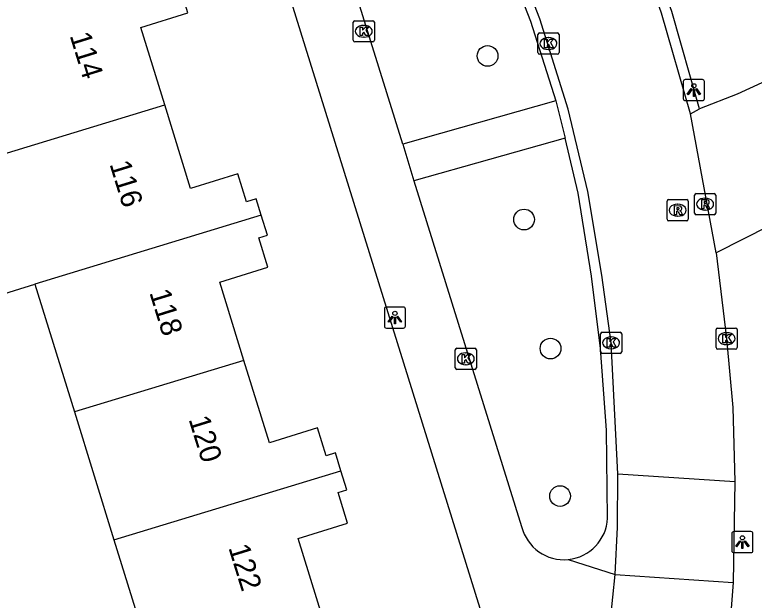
# Model space of a CAD drawing. Extents: x 163686 to 164493, y 382719 to 383870.
# Drawn here: x 164268.87 to 164303.8, y 383514.03 to 383541.69 of the extents above; entities that cross this region are included whole.
import ezdxf

# ---------------------------------------------------------------- set-up
doc = ezdxf.new("R2010")
doc.units = 0
for name, color, linetype in [('IMGEO_Boom', 7, 'Continuous'), ('IMGEO_Kolk', 7, 'Continuous'), ('IMGEO_Lichtpunt', 7, 'Continuous'), ('IMGEO_Pand', 7, 'Continuous'), ('IMGEO_Pand_nummerreeks', 7, 'Continuous'), ('IMGEO_Rijbaan_lokaal_open', 7, 'Continuous'), ('IMGEO_Rioolput', 7, 'Continuous'), ('IMGEO_Voetpad_open', 7, 'Continuous')]:
    doc.layers.add(name, color=color, linetype=linetype)

msp = doc.modelspace()

# ---------------------------------------------------------------- linework, layer by layer
at = {"layer": 'IMGEO_Boom'}
for centre in [(164291.206, 383539.745), (164292.931, 383532.015), (164294.181, 383525.919), (164294.632, 383518.949)]:
    msp.add_circle(centre, 0.489, dxfattribs=at)
at = {"layer": 'IMGEO_Kolk'}
for p, q in [((164284.86, 383540.485), (164284.86, 383541.337)), ((164284.935, 383541.411), (164285.787, 383541.411)), ((164285.861, 383541.337), (164285.861, 383540.485)), ((164285.348, 383541.191), (164285.373, 383541.191)), ((164285.371, 383540.631), (164285.346, 383540.631)), ((164293.582, 383539.904), (164293.582, 383540.756)), ((164293.657, 383540.83), (164294.509, 383540.83)), ((164294.07, 383540.61), (164294.095, 383540.61)), ((164294.583, 383540.756), (164294.583, 383539.904)), ((164285.787, 383540.411), (164284.935, 383540.411)), ((164294.093, 383540.05), (164294.068, 383540.05)), ((164294.509, 383539.83), (164293.657, 383539.83)), ((164296.617, 383526.689), (164297.469, 383526.689)), ((164301.998, 383525.961), (164301.998, 383526.813)), ((164302.073, 383526.887), (164302.925, 383526.887)), ((164302.486, 383526.667), (164302.511, 383526.667)), ((164302.999, 383526.813), (164302.999, 383525.961)), ((164296.542, 383525.763), (164296.542, 383526.615)), ((164297.03, 383526.469), (164297.055, 383526.469)), ((164297.543, 383526.615), (164297.543, 383525.763)), ((164289.754, 383525.934), (164290.606, 383525.934)), ((164302.509, 383526.107), (164302.484, 383526.107)), ((164289.679, 383525.008), (164289.679, 383525.86)), ((164290.167, 383525.714), (164290.192, 383525.714)), ((164290.68, 383525.86), (164290.68, 383525.008)), ((164297.469, 383525.689), (164296.617, 383525.689)), ((164297.053, 383525.909), (164297.028, 383525.909)), ((164302.925, 383525.887), (164302.073, 383525.887)), ((164290.606, 383524.934), (164289.754, 383524.934)), ((164290.19, 383525.154), (164290.165, 383525.154))]:
    msp.add_line(p, q, dxfattribs=at)
for points in [[(164284.86, 383540.485), (164284.86, 383541.337)], [(164284.935, 383541.411), (164285.787, 383541.411)], [(164285.861, 383541.337), (164285.861, 383540.485)], [(164285.181, 383541.111), (164285.304, 383541.111), (164285.304, 383540.96), (164285.434, 383541.111), (164285.598, 383541.111), (164285.452, 383540.96), (164285.605, 383540.711), (164285.453, 383540.711), (164285.368, 383540.875), (164285.304, 383540.808), (164285.304, 383540.711), (164285.181, 383540.711), (164285.181, 383541.111)], [(164293.582, 383539.904), (164293.582, 383540.756)], [(164293.657, 383540.83), (164294.509, 383540.83)], [(164294.583, 383540.756), (164294.583, 383539.904)], [(164285.787, 383540.411), (164284.935, 383540.411)], [(164293.903, 383540.53), (164294.026, 383540.53), (164294.026, 383540.379), (164294.156, 383540.53), (164294.32, 383540.53), (164294.174, 383540.379), (164294.327, 383540.13), (164294.175, 383540.13), (164294.09, 383540.294), (164294.026, 383540.227), (164294.026, 383540.13), (164293.903, 383540.13), (164293.903, 383540.53)], [(164294.509, 383539.83), (164293.657, 383539.83)], [(164296.617, 383526.689), (164297.469, 383526.689)], [(164301.998, 383525.961), (164301.998, 383526.813)], [(164302.073, 383526.887), (164302.925, 383526.887)], [(164302.999, 383526.813), (164302.999, 383525.961)], [(164296.542, 383525.763), (164296.542, 383526.615)], [(164296.863, 383526.389), (164296.986, 383526.389), (164296.986, 383526.238), (164297.116, 383526.389), (164297.28, 383526.389), (164297.134, 383526.238), (164297.287, 383525.989), (164297.135, 383525.989), (164297.05, 383526.153), (164296.986, 383526.086), (164296.986, 383525.989), (164296.863, 383525.989), (164296.863, 383526.389)], [(164297.543, 383526.615), (164297.543, 383525.763)], [(164302.319, 383526.587), (164302.442, 383526.587), (164302.442, 383526.436), (164302.572, 383526.587), (164302.736, 383526.587), (164302.59, 383526.436), (164302.743, 383526.187), (164302.591, 383526.187), (164302.506, 383526.351), (164302.442, 383526.284), (164302.442, 383526.187), (164302.319, 383526.187), (164302.319, 383526.587)], [(164289.754, 383525.934), (164290.606, 383525.934)], [(164289.679, 383525.008), (164289.679, 383525.86)], [(164290, 383525.634), (164290.123, 383525.634), (164290.123, 383525.483), (164290.253, 383525.634), (164290.417, 383525.634), (164290.271, 383525.483), (164290.424, 383525.234), (164290.272, 383525.234), (164290.187, 383525.398), (164290.123, 383525.331), (164290.123, 383525.234), (164290, 383525.234), (164290, 383525.634)], [(164290.68, 383525.86), (164290.68, 383525.008)], [(164297.469, 383525.689), (164296.617, 383525.689)], [(164302.925, 383525.887), (164302.073, 383525.887)], [(164290.606, 383524.934), (164289.754, 383524.934)]]:
    msp.add_lwpolyline(points, dxfattribs=at)
for centre, start, end in [((164284.937, 383541.335), 91.552, 178.448), ((164284.937, 383541.335), 91.552, 178.448), ((164285.785, 383541.335), 1.552, 88.448), ((164285.785, 383541.335), 1.552, 88.448), ((164293.659, 383540.754), 91.552, 178.448), ((164293.659, 383540.754), 91.552, 178.448), ((164294.507, 383540.754), 1.552, 88.448), ((164294.507, 383540.754), 1.552, 88.448), ((164284.937, 383540.487), 181.552, 268.448), ((164284.937, 383540.487), 181.552, 268.448), ((164285.785, 383540.487), 271.552, 358.448), ((164285.785, 383540.487), 271.552, 358.448), ((164293.659, 383539.906), 181.552, 268.448), ((164293.659, 383539.906), 181.552, 268.448), ((164294.507, 383539.906), 271.552, 358.448), ((164294.507, 383539.906), 271.552, 358.448), ((164296.619, 383526.613), 91.552, 178.448), ((164296.619, 383526.613), 91.552, 178.448), ((164297.467, 383526.613), 1.552, 88.448), ((164297.467, 383526.613), 1.552, 88.448), ((164302.075, 383526.811), 91.552, 178.448), ((164302.075, 383526.811), 91.552, 178.448), ((164302.923, 383526.811), 1.552, 88.448), ((164302.923, 383526.811), 1.552, 88.448), ((164289.756, 383525.858), 91.552, 178.448), ((164289.756, 383525.858), 91.552, 178.448), ((164290.604, 383525.858), 1.552, 88.448), ((164290.604, 383525.858), 1.552, 88.448), ((164302.075, 383525.963), 181.552, 268.448), ((164302.075, 383525.963), 181.552, 268.448), ((164302.923, 383525.963), 271.552, 358.448), ((164302.923, 383525.963), 271.552, 358.448), ((164296.619, 383525.765), 181.552, 268.448), ((164296.619, 383525.765), 181.552, 268.448), ((164297.467, 383525.765), 271.552, 358.448), ((164297.467, 383525.765), 271.552, 358.448), ((164289.756, 383525.01), 181.552, 268.448), ((164289.756, 383525.01), 181.552, 268.448), ((164290.604, 383525.01), 271.552, 358.448), ((164290.604, 383525.01), 271.552, 358.448)]:
    msp.add_arc(centre, 0.0765, start, end, dxfattribs=at)
for centre, major_axis, ratio, start_param, end_param in [((164285.347, 383540.911), (-0.387, 0.002), 0.722429, 4.712389, 7.853982), ((164285.372, 383540.911), (-0.39, 0.002), 0.717154, 1.570796, 4.712389), ((164294.069, 383540.33), (-0.387, 0.002), 0.722429, 4.712389, 7.853982), ((164294.094, 383540.33), (-0.39, 0.002), 0.717154, 1.570796, 4.712389), ((164302.485, 383526.387), (-0.387, 0.002), 0.722429, 4.712389, 7.853982), ((164302.51, 383526.387), (-0.39, 0.002), 0.717154, 1.570796, 4.712389), ((164297.029, 383526.189), (-0.387, 0.002), 0.722429, 4.712389, 7.853982), ((164297.054, 383526.189), (-0.39, 0.002), 0.717154, 1.570796, 4.712389), ((164290.166, 383525.434), (-0.387, 0.002), 0.722429, 4.712389, 7.853982), ((164290.191, 383525.434), (-0.39, 0.002), 0.717154, 1.570796, 4.712389)]:
    msp.add_ellipse(centre, major_axis=major_axis, ratio=ratio, start_param=start_param, end_param=end_param, dxfattribs=at)
at = {"layer": 'IMGEO_Lichtpunt'}
for p, q in [((164300.452, 383538.536), (164300.452, 383537.729)), ((164300.452, 383538.536), (164300.452, 383537.729)), ((164301.354, 383538.631), (164300.546, 383538.631)), ((164301.354, 383538.631), (164300.546, 383538.631)), ((164301.448, 383537.729), (164301.448, 383538.536)), ((164301.448, 383537.729), (164301.448, 383538.536)), ((164300.546, 383537.635), (164301.354, 383537.635)), ((164300.546, 383537.635), (164301.354, 383537.635)), ((164286.331, 383527.786), (164286.331, 383526.979)), ((164286.331, 383527.786), (164286.331, 383526.979)), ((164287.233, 383527.881), (164286.425, 383527.881)), ((164287.233, 383527.881), (164286.425, 383527.881)), ((164287.327, 383526.979), (164287.327, 383527.786)), ((164287.327, 383526.979), (164287.327, 383527.786)), ((164286.425, 383526.885), (164287.233, 383526.885)), ((164286.425, 383526.885), (164287.233, 383526.885)), ((164303.648, 383517.271), (164302.84, 383517.271)), ((164303.648, 383517.271), (164302.84, 383517.271)), ((164302.746, 383517.176), (164302.746, 383516.369)), ((164302.746, 383517.176), (164302.746, 383516.369)), ((164303.742, 383516.369), (164303.742, 383517.176)), ((164303.742, 383516.369), (164303.742, 383517.176)), ((164302.84, 383516.275), (164303.648, 383516.275)), ((164302.84, 383516.275), (164303.648, 383516.275))]:
    msp.add_line(p, q, dxfattribs=at)
for points in [[(164300.826, 383538.2), (164300.865, 383538.172), (164300.677, 383537.91), (164300.639, 383537.937), (164300.826, 383538.2)], [(164300.928, 383538.152), (164300.975, 383538.152), (164300.975, 383537.83), (164300.928, 383537.83), (164300.928, 383538.152)], [(164301.038, 383538.172), (164301.076, 383538.199), (164301.263, 383537.937), (164301.224, 383537.909), (164301.038, 383538.172)], [(164286.705, 383527.45), (164286.744, 383527.422), (164286.556, 383527.16), (164286.518, 383527.187), (164286.705, 383527.45)], [(164286.807, 383527.402), (164286.854, 383527.402), (164286.854, 383527.08), (164286.807, 383527.08), (164286.807, 383527.402)], [(164286.917, 383527.422), (164286.955, 383527.449), (164287.142, 383527.187), (164287.103, 383527.159), (164286.917, 383527.422)], [(164303.12, 383516.84), (164303.159, 383516.812), (164302.971, 383516.55), (164302.933, 383516.577), (164303.12, 383516.84)], [(164303.222, 383516.792), (164303.269, 383516.792), (164303.269, 383516.47), (164303.222, 383516.47), (164303.222, 383516.792)], [(164303.332, 383516.812), (164303.37, 383516.839), (164303.557, 383516.577), (164303.518, 383516.549), (164303.332, 383516.812)]]:
    msp.add_lwpolyline(points, dxfattribs=at)
for centre in [(164300.951, 383538.334), (164286.83, 383527.584), (164303.245, 383516.974)]:
    msp.add_circle(centre, 0.0994, dxfattribs=at)
for centre, start, end in [((164300.546, 383538.536), 90, 180), ((164300.546, 383538.536), 90, 180), ((164301.354, 383538.536), 0, 90), ((164301.354, 383538.536), 0, 90), ((164300.546, 383537.729), 180, 270), ((164300.546, 383537.729), 180, 270), ((164301.354, 383537.729), 270, 0), ((164301.354, 383537.729), 270, 360), ((164286.425, 383527.786), 90, 180), ((164286.425, 383527.786), 90, 180), ((164287.233, 383527.786), 0, 90), ((164287.233, 383527.786), 0, 90), ((164286.425, 383526.979), 180, 270), ((164286.425, 383526.979), 180, 270), ((164287.233, 383526.979), 270, 0), ((164287.233, 383526.979), 270, 360), ((164302.84, 383517.176), 90, 180), ((164302.84, 383517.176), 90, 180), ((164303.648, 383517.176), 0, 90), ((164303.648, 383517.176), 0, 90), ((164302.84, 383516.369), 180, 270), ((164302.84, 383516.369), 180, 270), ((164303.648, 383516.369), 270, 0), ((164303.648, 383516.369), 270, 360)]:
    msp.add_arc(centre, 0.0946, start, end, dxfattribs=at)
at = {"layer": 'IMGEO_Pand'}
for points in [[(164275.959, 383537.435), (164274.829, 383541.087), (164277.053, 383541.775), (164276.622, 383543.168), (164277.092, 383543.313), (164276.787, 383544.295)], [(164267.951, 383534.999), (164275.959, 383537.435)], [(164280.516, 383532.214), (164280.274, 383532.995), (164279.812, 383532.852), (164279.404, 383534.174), (164277.181, 383533.486), (164275.959, 383537.435)], [(164267.951, 383534.999), (164264.349, 383533.884), (164266.218, 383527.844), (164269.82, 383528.959)], [(164280.516, 383532.214), (164269.82, 383528.959)], [(164279.699, 383525.359), (164278.556, 383529.056), (164280.83, 383529.759), (164280.398, 383531.157), (164280.804, 383531.283), (164280.516, 383532.214)], [(164269.82, 383528.959), (164271.689, 383522.922)], [(164279.699, 383525.359), (164271.689, 383522.922)], [(164284.28, 383520.144), (164284.019, 383520.989), (164283.587, 383520.855), (164283.18, 383522.171), (164280.904, 383521.467), (164279.699, 383525.359)], [(164271.689, 383522.922), (164273.558, 383516.882)], [(164273.558, 383516.882), (164284.28, 383520.144)], [(164283.398, 383513.268), (164282.261, 383516.945), (164284.594, 383517.666), (164284.148, 383519.109), (164284.561, 383519.237), (164284.28, 383520.144)], [(164273.558, 383516.882), (164275.427, 383510.843)]]:
    msp.add_lwpolyline(points, dxfattribs=at)
at = {"layer": 'IMGEO_Rijbaan_lokaal_open'}
for points in [[(164300.793, 383537.003), (164299.425, 383541.766), (164297.672, 383546.69), (164295.552, 383551.471), (164292.33, 383557.592), (164288.778, 383562.985), (164285.331, 383567.442), (164281.117, 383572.046), (164276.318, 383576.386), (164271.817, 383579.973), (164264.868, 383584.373), (164243.523, 383596.022), (164211.467, 383613.518)], [(164297.363, 383519.994), (164297.043, 383526.189), (164296.612, 383529.384), (164295.947, 383533.335), (164295.019, 383537.223), (164293.683, 383541.505), (164291.501, 383547.09), (164289.039, 383552.234), (164287.868, 383554.28)], [(164306.285, 383539.455), (164302.99, 383537.946), (164301.213, 383537.247)], [(164300.793, 383537.003), (164301.213, 383537.247)], [(164302.009, 383530.435), (164300.793, 383537.003)], [(164308.773, 383532.179), (164307.272, 383532.799), (164307.007, 383532.979), (164302.009, 383530.435)], [(164302.009, 383530.435), (164302.499, 383526.387), (164302.793, 383523.133), (164302.884, 383519.643)], [(164297.231, 383515.236), (164297.349, 383517.476), (164297.363, 383519.994)], [(164297.363, 383519.994), (164302.884, 383519.643)], [(164302.884, 383519.643), (164302.805, 383514.86)], [(164295.719, 383503.563), (164296.464, 383507.743), (164297.231, 383515.236)], [(164297.231, 383515.236), (164302.805, 383514.86)], [(164302.805, 383514.86), (164302.291, 383508.113), (164301.984, 383505.966), (164301.373, 383502.691)]]:
    msp.add_lwpolyline(points, dxfattribs=at)
at = {"layer": 'IMGEO_Rioolput'}
for p, q in [((164299.761, 383532.955), (164300.613, 383532.955)), ((164300.983, 383532.317), (164300.983, 383533.169)), ((164301.058, 383533.243), (164301.91, 383533.243)), ((164301.471, 383533.023), (164301.496, 383533.023)), ((164301.984, 383533.169), (164301.984, 383532.317)), ((164299.686, 383532.029), (164299.686, 383532.881)), ((164300.174, 383532.735), (164300.199, 383532.735)), ((164300.687, 383532.881), (164300.687, 383532.029)), ((164301.91, 383532.243), (164301.058, 383532.243)), ((164301.494, 383532.463), (164301.469, 383532.463)), ((164300.613, 383531.955), (164299.761, 383531.955)), ((164300.197, 383532.175), (164300.172, 383532.175))]:
    msp.add_line(p, q, dxfattribs=at)
for points in [[(164299.761, 383532.955), (164300.613, 383532.955)], [(164300.983, 383532.317), (164300.983, 383533.169)], [(164301.058, 383533.243), (164301.91, 383533.243)], [(164301.572, 383532.941), (164301.32, 383532.943), (164301.32, 383532.543)], [(164301.984, 383533.169), (164301.984, 383532.317)], [(164299.686, 383532.029), (164299.686, 383532.881)], [(164300.275, 383532.653), (164300.023, 383532.655), (164300.023, 383532.255)], [(164300.201, 383532.574), (164300.147, 383532.574), (164300.147, 383532.493)], [(164300.687, 383532.881), (164300.687, 383532.029)], [(164301.32, 383532.543), (164301.444, 383532.543), (164301.444, 383532.705), (164301.455, 383532.705)], [(164301.498, 383532.862), (164301.444, 383532.862), (164301.444, 383532.781)], [(164301.444, 383532.781), (164301.496, 383532.781)], [(164301.502, 383532.676), (164301.573, 383532.543), (164301.713, 383532.543), (164301.648, 383532.669)], [(164300.023, 383532.255), (164300.147, 383532.255), (164300.147, 383532.417), (164300.158, 383532.417)], [(164300.147, 383532.493), (164300.199, 383532.493)], [(164300.205, 383532.388), (164300.276, 383532.255), (164300.416, 383532.255), (164300.351, 383532.381)], [(164301.91, 383532.243), (164301.058, 383532.243)], [(164300.613, 383531.955), (164299.761, 383531.955)]]:
    msp.add_lwpolyline(points, dxfattribs=at)
for centre, radius, start, end in [((164299.763, 383532.879), 0.0765, 91.552, 178.448), ((164299.763, 383532.879), 0.0765, 91.552, 178.448), ((164300.611, 383532.879), 0.0765, 1.552, 88.448), ((164300.611, 383532.879), 0.0765, 1.552, 88.448), ((164301.06, 383533.167), 0.0765, 91.552, 178.448), ((164301.06, 383533.167), 0.0765, 91.552, 178.448), ((164301.571, 383532.831), 0.109, 350.3612, 89.416), ((164301.908, 383533.167), 0.0765, 1.552, 88.448), ((164301.908, 383533.167), 0.0765, 1.552, 88.448), ((164300.207, 383532.478), 0.0964, 77.0061, 93.1865), ((164300.221, 383532.535), 0.0378, 276.6634, 79.6772), ((164300.274, 383532.543), 0.109, 350.3612, 89.416), ((164301.454, 383532.652), 0.0533, 26.0293, 88.6989), ((164301.48, 383532.97), 0.19, 274.7715, 282.9687), ((164301.504, 383532.766), 0.0964, 77.0061, 93.1865), ((164301.518, 383532.823), 0.0378, 276.6634, 79.6772), ((164301.569, 383532.831), 0.112, 277.5842, 350.9817), ((164301.553, 383532.616), 0.108, 29.5134, 73.7905), ((164300.157, 383532.364), 0.0533, 26.0293, 88.6989), ((164300.183, 383532.682), 0.19, 274.7715, 282.9687), ((164300.272, 383532.543), 0.112, 277.5842, 350.9817), ((164300.256, 383532.328), 0.108, 29.5134, 73.7905), ((164301.06, 383532.319), 0.0765, 181.552, 268.448), ((164301.06, 383532.319), 0.0765, 181.552, 268.448), ((164301.908, 383532.319), 0.0765, 271.552, 358.448), ((164301.908, 383532.319), 0.0765, 271.552, 358.448), ((164299.763, 383532.031), 0.0765, 181.552, 268.448), ((164299.763, 383532.031), 0.0765, 181.552, 268.448), ((164300.611, 383532.031), 0.0765, 271.552, 358.448), ((164300.611, 383532.031), 0.0765, 271.552, 358.448)]:
    msp.add_arc(centre, radius, start, end, dxfattribs=at)
for centre, major_axis, ratio, start_param, end_param in [((164301.47, 383532.743), (-0.387, 0.002), 0.722429, 4.712389, 7.853982), ((164301.495, 383532.743), (-0.39, 0.002), 0.717154, 1.570796, 4.712389), ((164300.173, 383532.455), (-0.387, 0.002), 0.722429, 4.712389, 7.853982), ((164300.198, 383532.455), (-0.39, 0.002), 0.717154, 1.570796, 4.712389)]:
    msp.add_ellipse(centre, major_axis=major_axis, ratio=ratio, start_param=start_param, end_param=end_param, dxfattribs=at)
at = {"layer": 'IMGEO_Voetpad_open'}
for points in [[(164301.213, 383537.247), (164299.909, 383541.849), (164298.084, 383546.846), (164295.974, 383551.739), (164292.686, 383557.818), (164292.353, 383558.328)], [(164277.799, 383555.574), (164292.236, 383509.143)], [(164288.58, 383551.993), (164291.053, 383546.992), (164293.239, 383541.391), (164294.43, 383537.626)], [(164287.199, 383535.583), (164282.663, 383550.139)], [(164294.43, 383537.626), (164287.199, 383535.583)], [(164294.43, 383537.626), (164294.871, 383535.863)], [(164294.871, 383535.863), (164287.721, 383533.847)], [(164296.878, 383517.899), (164296.825, 383522.068), (164296.549, 383525.915), (164296.123, 383529.334), (164295.48, 383533.257), (164294.871, 383535.863)], [(164287.199, 383535.583), (164287.721, 383533.847)], [(164287.721, 383533.847), (164292.814, 383517.502)], [(164295.017, 383515.951), (164297.231, 383515.236)]]:
    msp.add_lwpolyline(points, dxfattribs=at)
for centre, radius, start, end in [((164294.815, 383518.007), 2.065, 275.602, 357.0149), ((164294.817, 383518.008), 2.066, 194.1618, 275.544)]:
    msp.add_arc(centre, radius, start, end, dxfattribs=at)

# ---------------------------------------------------------------- texts
at = {"layer": 'IMGEO_Pand_nummerreeks'}
for s, p in [('114', (164271.459, 383540.711)), ('116', (164273.34, 383534.64)), ('118', (164275.222, 383528.566)), ('120', (164277.076, 383522.58)), ('122', (164278.955, 383516.515))]:
    msp.add_text(s, height=1, rotation=287.2114, dxfattribs=at).set_placement(p)

doc.saveas('drawing.dxf')
